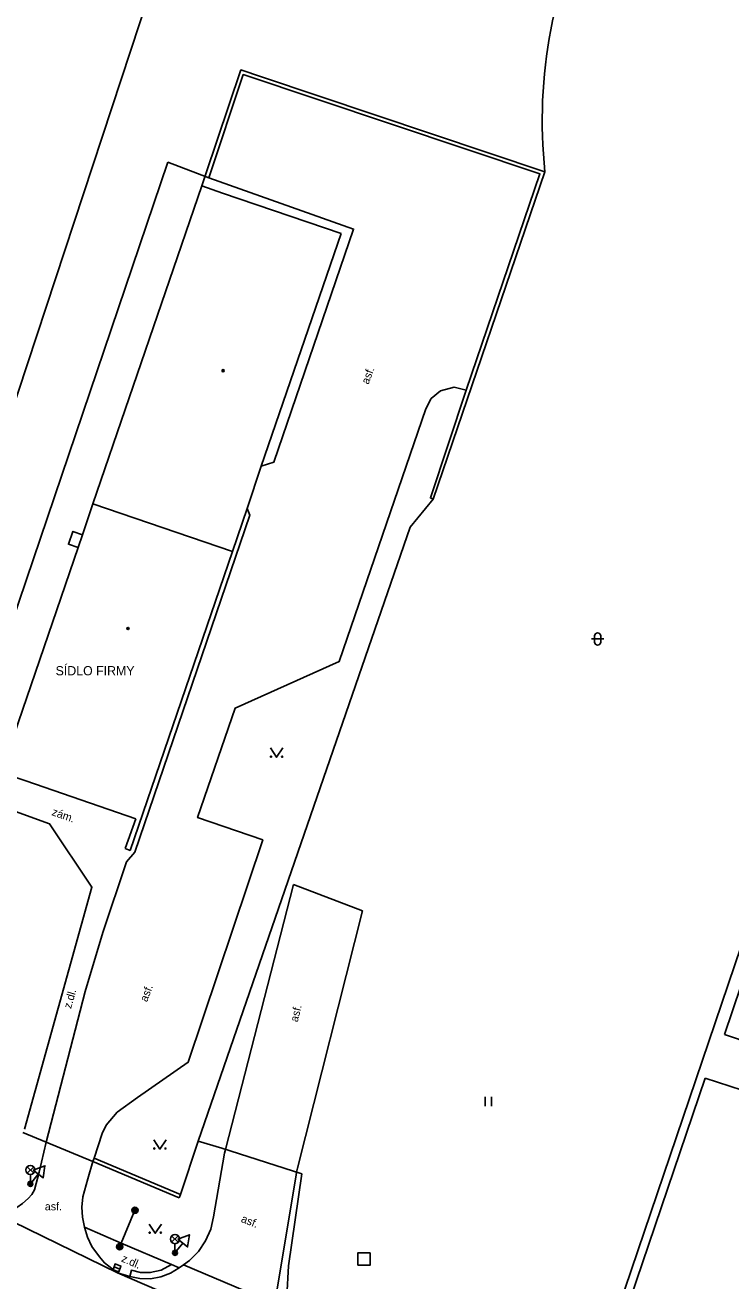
# Model space of a CAD drawing. Extents: x -596024 to -594475, y -1163820 to -1161957.
# Drawn here: x -594616.2 to -594558.9, y -1162253.3 to -1162151.3 of the extents above; entities that cross this region are included whole.
import ezdxf

# ---------------------------------------------------------------- set-up
doc = ezdxf.new("R2010")
doc.units = 0
for name, color, linetype in [('Level 10', 7, 'Continuous'), ('Level 11', 7, 'Continuous'), ('Level 25', 7, 'Continuous'), ('Level 26', 7, 'Continuous'), ('Level 27', 7, 'Continuous'), ('Level 33', 7, 'Continuous'), ('Level 34', 7, 'Continuous'), ('Level 36', 7, 'Continuous'), ('Level 39', 7, 'Continuous'), ('Level 40', 7, 'Continuous'), ('Level 41', 7, 'Continuous'), ('Level 5', 7, 'Continuous'), ('Level 7', 7, 'Continuous'), ('Level 8', 7, 'Continuous')]:
    doc.layers.add(name, color=color, linetype=linetype)

msp = doc.modelspace()

# ---------------------------------------------------------------- linework, layer by layer
at = {"layer": 'Level 10'}
for points in [[(-594601.26, -1162163.72), (-594598.46, -1162155.35), (-594574.38, -1162163.41), (-594580.36, -1162180.96)], [(-594601.26, -1162163.72), (-594589.5, -1162167.89), (-594595.98, -1162186.82), (-594597.02, -1162187.15)], [(-594610.56, -1162243.32), (-594609.92, -1162241.31), (-594609.59, -1162240.64), (-594608.69, -1162239.59), (-594607.06, -1162238.39), (-594602.94, -1162235.54), (-594596.88, -1162217.48), (-594602.18, -1162215.67), (-594599.11, -1162206.78), (-594590.67, -1162203.01), (-594583.65, -1162182.49), (-594583.21, -1162181.65), (-594582.44, -1162181.02), (-594581.35, -1162180.73), (-594580.36, -1162180.96)], [(-594598.16, -1162190.57), (-594597.94, -1162191.13), (-594607.27, -1162218.49), (-594607.94, -1162219.27), (-594609.86, -1162224.99), (-594611.31, -1162229.78), (-594612.3, -1162233.65), (-594614.46, -1162242.03)], [(-594594.39, -1162221.09), (-594599.91, -1162242.61)], [(-594588.77, -1162223.25), (-594594.39, -1162221.09)], [(-594594.07, -1162244.13), (-594588.77, -1162223.25)], [(-594560.96, -1162236.82), (-594555.94, -1162238.45)], [(-594614.46, -1162242.03), (-594615.03, -1162244.46)], [(-594599.98, -1162242.91), (-594600.87, -1162248.08)], [(-594599.91, -1162242.61), (-594599.98, -1162242.91)], [(-594611.09, -1162244.99), (-594610.68, -1162243.6)], [(-594615.03, -1162244.46), (-594615.41, -1162245.9), (-594615.64, -1162246.27), (-594615.94, -1162246.6), (-594616.38, -1162247.01), (-594616.86, -1162247.33), (-594617.24, -1162247.48), (-594617.77, -1162247.64), (-594618.25, -1162247.67), (-594618.72, -1162247.62), (-594619.61, -1162247.31)], [(-594611.49, -1162246.46), (-594611.09, -1162244.99)], [(-594595.79, -1162254.41), (-594594.18, -1162244.7)], [(-594594.18, -1162244.7), (-594594.13, -1162244.46)], [(-594594.13, -1162244.46), (-594594.07, -1162244.13)], [(-594611.35, -1162248.91), (-594611.53, -1162248.12), (-594611.56, -1162247.29), (-594611.49, -1162246.46)], [(-594600.87, -1162248.08), (-594601.11, -1162249.09), (-594601.53, -1162250.04), (-594602.11, -1162250.89), (-594602.84, -1162251.64), (-594603.32, -1162251.98)], [(-594608.68, -1162252.64), (-594609.74, -1162251.81), (-594610.14, -1162251.34), (-594610.75, -1162250.49), (-594611.12, -1162249.74), (-594611.35, -1162248.91)], [(-594603.32, -1162251.98), (-594603.67, -1162252.23)], [(-594607.68, -1162252.92), (-594608.68, -1162252.64)], [(-594607.68, -1162252.92), (-594606.85, -1162253.09), (-594606, -1162253.11), (-594605.16, -1162252.96), (-594604.38, -1162252.66), (-594603.67, -1162252.23)]]:
    msp.add_lwpolyline(points, dxfattribs=at)
at = {"layer": 'Level 11'}
for points in [[(-594604.58, -1162162.45), (-594601.26, -1162163.72)], [(-594580.36, -1162180.96), (-594583.27, -1162189.71), (-594583.04, -1162189.81)], [(-594611.52, -1162192.71), (-594612.3, -1162192.44), (-594612.66, -1162193.48), (-594611.88, -1162193.75)], [(-594616.23, -1162240.97), (-594610.75, -1162221.33), (-594614.19, -1162216.17), (-594616.95, -1162215.18)], [(-594559.3, -1162266.72), (-594559.68, -1162263.17), (-594568.58, -1162259.31), (-594560.96, -1162236.82)], [(-594608.68, -1162252.64), (-594619.61, -1162247.31)], [(-594608.38, -1162250.22), (-594607.26, -1162247.55)], [(-594611.35, -1162248.91), (-594608.38, -1162250.22)], [(-594608.5, -1162250.51), (-594608.38, -1162250.22)], [(-594608.38, -1162250.22), (-594604.3, -1162251.96)], [(-594607.68, -1162252.92), (-594607.54, -1162252.42), (-594606.8, -1162252.6), (-594606.02, -1162252.61), (-594605.13, -1162252.41), (-594604.3, -1162251.96)], [(-594604.3, -1162251.96), (-594603.67, -1162252.23)], [(-594595.84, -1162255.16), (-594603.32, -1162251.98)], [(-594608.68, -1162252.64), (-594592.52, -1162259.61)]]:
    msp.add_lwpolyline(points, dxfattribs=at)
msp.add_arc((-594534.6, -1162159.07), 39.59, 152.5101, 186.041, dxfattribs=at)
at = {"layer": 'Level 25'}
for centre, radius in [((-594607.26, -1162247.55), 0.25), ((-594607.26, -1162247.55), 0.2), ((-594607.26, -1162247.55), 0.15), ((-594607.26, -1162247.55), 0.1), ((-594607.26, -1162247.55), 0.05), ((-594608.5, -1162250.51), 0.25), ((-594608.5, -1162250.51), 0.2), ((-594608.5, -1162250.51), 0.15), ((-594608.5, -1162250.51), 0.1), ((-594608.5, -1162250.51), 0.05)]:
    msp.add_circle(centre, radius, dxfattribs=at)
at = {"layer": 'Level 26'}
msp.add_lwpolyline([(-594589.17, -1162252.01), (-594588.17, -1162252.01), (-594588.17, -1162251.01), (-594589.17, -1162251.01)], close=True, dxfattribs=at)
at = {"layer": 'Level 27'}
msp.add_line((-594608.95, -1162252.14), (-594608.49, -1162252.32), dxfattribs=at)
msp.add_lwpolyline([(-594609.04, -1162252.38), (-594608.57, -1162252.55), (-594608.4, -1162252.08), (-594608.87, -1162251.91)], close=True, dxfattribs=at)
at = {"layer": 'Level 33'}
for p, q in [((-594616.02, -1162244.55), (-594615.48, -1162244.02)), ((-594616.02, -1162244.02), (-594615.48, -1162244.55)), ((-594615.75, -1162244.66), (-594615.75, -1162245.41)), ((-594604.28, -1162250.15), (-594603.75, -1162249.62)), ((-594604.28, -1162249.62), (-594603.75, -1162250.15)), ((-594604.01, -1162250.26), (-594604.01, -1162251.01))]:
    msp.add_line(p, q, dxfattribs=at)
for centre, radius in [((-594615.75, -1162244.28), 0.375), ((-594615.75, -1162245.41), 0.2), ((-594615.75, -1162245.41), 0.145), ((-594615.75, -1162245.41), 0.0876), ((-594604.01, -1162249.89), 0.375), ((-594604.01, -1162251.01), 0.2), ((-594604.01, -1162251.01), 0.145), ((-594604.01, -1162251.01), 0.0876)]:
    msp.add_circle(centre, radius, dxfattribs=at)
at = {"layer": 'Level 34'}
for p, q in [((-594615.11, -1162244.61), (-594615.75, -1162245.41)), ((-594615.95, -1162245.25), (-594615.55, -1162245.57)), ((-594604.21, -1162250.85), (-594603.81, -1162251.17)), ((-594603.37, -1162250.21), (-594604.01, -1162251.01))]:
    msp.add_line(p, q, dxfattribs=at)
for points in [[(-594615.51, -1162244.3), (-594614.72, -1162244.93), (-594614.57, -1162243.94)], [(-594603.77, -1162249.9), (-594602.98, -1162250.53), (-594602.83, -1162249.54)]]:
    msp.add_lwpolyline(points, close=True, dxfattribs=at)
at = {"layer": 'Level 36'}
for p, q in [((-594570.19, -1162201.17), (-594569.19, -1162201.17)), ((-594569.94, -1162200.92), (-594569.94, -1162201.42)), ((-594569.44, -1162200.92), (-594569.44, -1162201.42)), ((-594578.81, -1162239.09), (-594578.81, -1162238.34)), ((-594578.31, -1162239.09), (-594578.31, -1162238.34))]:
    msp.add_line(p, q, dxfattribs=at)
for points in [[(-594596.26, -1162210.02), (-594595.76, -1162210.77), (-594595.26, -1162210.02)], [(-594605.73, -1162241.84), (-594605.23, -1162242.59), (-594604.73, -1162241.84)], [(-594606.11, -1162248.67), (-594605.61, -1162249.42), (-594605.11, -1162248.67)]]:
    msp.add_lwpolyline(points, dxfattribs=at)
for centre in [(-594596.21, -1162210.72), (-594595.31, -1162210.72), (-594605.68, -1162242.54), (-594604.78, -1162242.54), (-594606.06, -1162249.37), (-594605.16, -1162249.37)]:
    msp.add_circle(centre, 0.05, dxfattribs=at)
for centre, start, end in [((-594569.69, -1162200.92), 0, 180), ((-594569.69, -1162201.42), 180, 0)]:
    msp.add_arc(centre, 0.25, start, end, dxfattribs=at)
at = {"layer": 'Level 39'}
for centre, radius in [((-594600.1, -1162179.39), 0.09), ((-594600.1, -1162179.39), 0.0398), ((-594607.82, -1162200.32), 0.09), ((-594607.82, -1162200.32), 0.0398)]:
    msp.add_circle(centre, radius, dxfattribs=at)
at = {"layer": 'Level 5'}
for points in [[(-594617.51, -1162183.44), (-594602.31, -1162137.31)], [(-594610.67, -1162190.21), (-594601.83, -1162164.39)], [(-594601.83, -1162164.39), (-594600.14, -1162164.97)], [(-594600.14, -1162164.97), (-594590.52, -1162168.26)], [(-594590.52, -1162168.26), (-594597.02, -1162187.15)], [(-594597.02, -1162187.15), (-594598.16, -1162190.57)], [(-594611.52, -1162192.71), (-594610.67, -1162190.21)], [(-594610.67, -1162190.21), (-594599.35, -1162194.08)], [(-594598.16, -1162190.57), (-594599.35, -1162194.08)], [(-594611.88, -1162193.75), (-594611.52, -1162192.71)], [(-594618.12, -1162212), (-594611.88, -1162193.75)], [(-594599.35, -1162194.08), (-594607.65, -1162218.33)], [(-594559.4, -1162233.27), (-594548.66, -1162201.56)], [(-594616.11, -1162212.69), (-594618.12, -1162212)], [(-594607.2, -1162215.76), (-594616.11, -1162212.69)], [(-594608.05, -1162218.17), (-594607.2, -1162215.76)], [(-594607.65, -1162218.33), (-594608.05, -1162218.17)], [(-594559.4, -1162233.27), (-594554.73, -1162234.84)]]:
    msp.add_lwpolyline(points, dxfattribs=at)
at = {"layer": 'Level 7'}
for points in [[(-594601.83, -1162164.39), (-594601.52, -1162163.49), (-594598.65, -1162154.97), (-594596.99, -1162155.53), (-594573.97, -1162163.24), (-594583.04, -1162189.81)], [(-594629.36, -1162235.5), (-594604.58, -1162162.45)], [(-594583.04, -1162189.81), (-594584.92, -1162192.09), (-594602.13, -1162241.93)], [(-594571.14, -1162264.73), (-594548.11, -1162196.83)], [(-594602.13, -1162241.93), (-594603.55, -1162246.26)], [(-594600.21, -1162242.51), (-594602.13, -1162241.93)], [(-594610.56, -1162243.32), (-594610.68, -1162243.6)], [(-594603.67, -1162246.54), (-594610.68, -1162243.6)], [(-594603.55, -1162246.26), (-594610.56, -1162243.32)], [(-594571.14, -1162264.73), (-594573.86, -1162263.46), (-594573.55, -1162262.72), (-594574.02, -1162262.51), (-594576.71, -1162261.34), (-594577.04, -1162262.07), (-594594.93, -1162254.54), (-594594.79, -1162252.06), (-594593.71, -1162244.59)], [(-594603.55, -1162246.26), (-594603.67, -1162246.54)]]:
    msp.add_lwpolyline(points, dxfattribs=at)
at = {"layer": 'Level 8'}
for points in [[(-594614.46, -1162242.03), (-594616.35, -1162241.24)], [(-594610.68, -1162243.6), (-594614.46, -1162242.03)], [(-594593.71, -1162244.59), (-594600.21, -1162242.51)]]:
    msp.add_lwpolyline(points, dxfattribs=at)

# ---------------------------------------------------------------- texts
at = {"layer": 'Level 40'}
for s, rotation, p in [('asf.', 69.17, (-594588.3, -1162180.54)), ('zám.', 340.6, (-594614.06, -1162215.46)), ('asf.', 69.17, (-594606.28, -1162230.68)), ('z.dl.', 73.89, (-594612.45, -1162231.22)), ('asf.', 76, (-594594.05, -1162232.31)), ('asf.', 338.13, (-594598.7, -1162248.48)), ('z.dl.', 336.65, (-594608.42, -1162251.69))]:
    msp.add_text(s, height=0.65, rotation=rotation, dxfattribs=at).set_placement(p)
msp.add_text('asf.', height=0.65, dxfattribs=at).set_placement((-594614.58, -1162247.56))
at = {"layer": 'Level 41'}
msp.add_text('SÍDLO FIRMY', height=0.75, dxfattribs=at).set_placement((-594613.7, -1162204.12))

doc.saveas('drawing.dxf')
